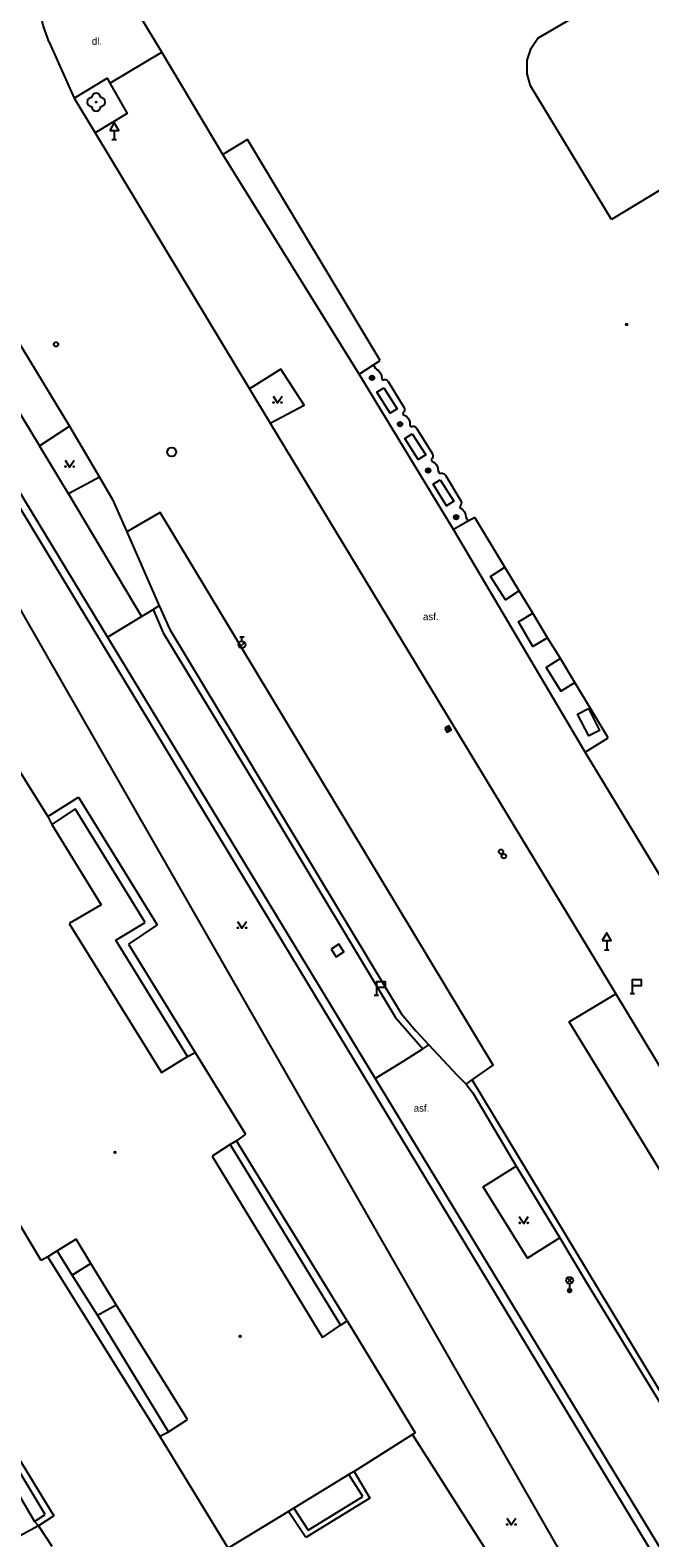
# Model space of a CAD drawing. Extents: x -599770 to -598493, y -1162076 to -1159209.
# Drawn here: x -598748.3 to -598714, y -1159688.6 to -1159605.2 of the extents above; entities that cross this region are included whole.
import ezdxf

# ---------------------------------------------------------------- set-up
doc = ezdxf.new("R2010")
doc.units = 0
doc.layers.add('Podklad', color=7, linetype='Continuous')

msp = doc.modelspace()

# ---------------------------------------------------------------- linework, layer by layer
at = {"layer": 'Podklad'}
for p, q in [((-598743.745, -1159611.27), (-598743.495, -1159611.27)), ((-598743.62, -1159610.761), (-598743.62, -1159611.27)), ((-598736.675, -1159638.782), (-598736.425, -1159638.782)), ((-598736.55, -1159639.032), (-598736.55, -1159638.782)), ((-598736.679, -1159639.356), (-598736.414, -1159639.091)), ((-598725.203, -1159643.772), (-598725.077, -1159643.988)), ((-598716.36, -1159655.591), (-598716.36, -1159656.1)), ((-598716.485, -1159656.1), (-598716.235, -1159656.1)), ((-598729.11, -1159658.17), (-598729.11, -1159658.62)), ((-598714.94, -1159658.07), (-598714.94, -1159658.52)), ((-598729.235, -1159658.62), (-598728.985, -1159658.62)), ((-598715.065, -1159658.52), (-598714.815, -1159658.52)), ((-598718.542, -1159674.53), (-598718.277, -1159674.265)), ((-598718.542, -1159674.265), (-598718.277, -1159674.53)), ((-598718.41, -1159674.585), (-598718.41, -1159674.96))]:
    msp.add_line(p, q, dxfattribs=at)
for points in [[(-598802.27, -1159537.96), (-598783.97, -1159568.319), (-598780.735, -1159573.678), (-598752.55, -1159620.31), (-598747.76, -1159628.21)], [(-598747.23, -1159605.88), (-598747.56, -1159604.95), (-598747.77, -1159603.98), (-598747.85, -1159603), (-598747.79, -1159602.01)], [(-598720.17, -1159605.65), (-598714.54, -1159602.35)], [(-598740.99, -1159606.43), (-598742.25, -1159604.32)], [(-598747.23, -1159605.88), (-598745.84, -1159608.97)], [(-598743.87, -1159608.14), (-598740.99, -1159606.43)], [(-598737.61, -1159612.1), (-598740.99, -1159606.43)], [(-598720.76, -1159606.88), (-598720.54, -1159606.2)], [(-598720.54, -1159606.2), (-598720.17, -1159605.65)], [(-598720.76, -1159607.63), (-598720.76, -1159606.88)], [(-598745.84, -1159608.97), (-598744.02, -1159607.87), (-598743.87, -1159608.14)], [(-598720.57, -1159608.3), (-598720.76, -1159607.63)], [(-598745.84, -1159608.97), (-598744.68, -1159610.9)], [(-598743.87, -1159608.14), (-598742.9, -1159609.83), (-598744.68, -1159610.9)], [(-598716.09, -1159615.68), (-598720.57, -1159608.3)], [(-598744.68, -1159610.9), (-598736.13, -1159625.05)], [(-598736.25, -1159611.27), (-598737.61, -1159612.1)], [(-598728.9, -1159623.5), (-598736.25, -1159611.27)], [(-598730.06, -1159624.25), (-598737.61, -1159612.1)], [(-598713.29, -1159613.99), (-598716.09, -1159615.68)], [(-598750.85, -1159619.31), (-598746.09, -1159627.12)], [(-598753.56, -1159623.89), (-598708.01, -1159699.1)], [(-598753.2, -1159623.64), (-598743.99, -1159638.81), (-598729.17, -1159663.23), (-598707.37, -1159699.16)], [(-598734.98, -1159626.96), (-598733.11, -1159625.96), (-598734.39, -1159623.98), (-598736.13, -1159625.05)], [(-598730.06, -1159624.25), (-598729.27, -1159623.74)], [(-598729.27, -1159623.74), (-598728.9, -1159623.5)], [(-598729.14, -1159623.95), (-598729.27, -1159623.74)], [(-598729.14, -1159623.95), (-598729, -1159624.04)], [(-598724.84, -1159632.85), (-598730.06, -1159624.25)], [(-598729, -1159624.04), (-598728.89, -1159624.17)], [(-598728.89, -1159624.17), (-598728.82, -1159624.33)], [(-598728.82, -1159624.33), (-598728.81, -1159624.5)], [(-598728.81, -1159624.5), (-598728.76, -1159624.58)], [(-598728.76, -1159624.58), (-598728.68, -1159624.55)], [(-598728.68, -1159624.55), (-598728.59, -1159624.55)], [(-598728.59, -1159624.55), (-598728.51, -1159624.59)], [(-598728.51, -1159624.59), (-598728.45, -1159624.66)], [(-598728.45, -1159624.66), (-598727.58, -1159626.08)], [(-598711.99, -1159701.5), (-598755.73, -1159625.22)], [(-598736.13, -1159625.05), (-598734.98, -1159626.96)], [(-598734.83, -1159625.465), (-598734.58, -1159625.84), (-598734.33, -1159625.465)], [(-598728.7, -1159625), (-598727.96, -1159626.16), (-598728.35, -1159626.41), (-598729.09, -1159625.25), (-598728.7, -1159625)], [(-598727.59, -1159626.34), (-598727.66, -1159626.4)], [(-598727.66, -1159626.4), (-598727.61, -1159626.49)], [(-598727.61, -1159626.49), (-598727.45, -1159626.58)], [(-598727.56, -1159626.26), (-598727.59, -1159626.34)], [(-598727.58, -1159626.08), (-598727.55, -1159626.17)], [(-598727.55, -1159626.17), (-598727.56, -1159626.26)], [(-598744.44, -1159629.94), (-598746.16, -1159630.87), (-598747.76, -1159628.21), (-598746.09, -1159627.12)], [(-598746.09, -1159627.12), (-598744.44, -1159629.94)], [(-598734.98, -1159626.96), (-598724.87, -1159643.65)], [(-598727.45, -1159626.58), (-598727.33, -1159626.72)], [(-598727.33, -1159626.72), (-598727.26, -1159626.89)], [(-598727.26, -1159626.89), (-598727.25, -1159627.07)], [(-598727.25, -1159627.07), (-598727.19, -1159627.16)], [(-598727.19, -1159627.16), (-598727.11, -1159627.13)], [(-598727.11, -1159627.13), (-598727.02, -1159627.13)], [(-598727.02, -1159627.13), (-598726.94, -1159627.17)], [(-598726.94, -1159627.17), (-598726.88, -1159627.24)], [(-598726.88, -1159627.24), (-598726.01, -1159628.66)], [(-598727.12, -1159627.55), (-598726.38, -1159628.71), (-598726.79, -1159628.97), (-598727.53, -1159627.81), (-598727.12, -1159627.55)], [(-598726.02, -1159628.92), (-598726.08, -1159628.98)], [(-598726.08, -1159628.98), (-598726.03, -1159629.07)], [(-598725.98, -1159628.83), (-598726.02, -1159628.92)], [(-598726.01, -1159628.66), (-598725.98, -1159628.74)], [(-598725.98, -1159628.74), (-598725.98, -1159628.83)], [(-598746.34, -1159629.015), (-598746.09, -1159629.39), (-598745.84, -1159629.015)], [(-598726.03, -1159629.07), (-598725.88, -1159629.16)], [(-598725.88, -1159629.16), (-598725.77, -1159629.29)], [(-598725.77, -1159629.29), (-598725.7, -1159629.45)], [(-598725.7, -1159629.45), (-598725.69, -1159629.62)], [(-598725.69, -1159629.62), (-598725.61, -1159629.75)], [(-598725.61, -1159629.75), (-598725.52, -1159629.72)], [(-598725.52, -1159629.72), (-598725.44, -1159629.72)], [(-598725.44, -1159629.72), (-598725.35, -1159629.76)], [(-598725.35, -1159629.76), (-598725.29, -1159629.83)], [(-598725.29, -1159629.83), (-598724.43, -1159631.26)], [(-598744.44, -1159629.94), (-598743.72, -1159631.18)], [(-598725.57, -1159630.09), (-598724.82, -1159631.28), (-598725.22, -1159631.53), (-598725.97, -1159630.34), (-598725.57, -1159630.09)], [(-598746.16, -1159630.87), (-598742.116, -1159637.666)], [(-598743.72, -1159631.18), (-598742.92, -1159632.98)], [(-598724.41, -1159631.43), (-598724.44, -1159631.51)], [(-598724.43, -1159631.26), (-598724.4, -1159631.34)], [(-598724.4, -1159631.34), (-598724.41, -1159631.43)], [(-598723.8, -1159663.3), (-598722.64, -1159662.48), (-598741.07, -1159631.91), (-598742.92, -1159632.98)], [(-598724.44, -1159631.51), (-598724.51, -1159631.57)], [(-598724.51, -1159631.57), (-598724.45, -1159631.67)], [(-598724.45, -1159631.67), (-598724.32, -1159631.76)], [(-598724.32, -1159631.76), (-598724.23, -1159631.87)], [(-598724.23, -1159631.87), (-598724.17, -1159632.02)], [(-598724.17, -1159632.02), (-598724.15, -1159632.17)], [(-598724.15, -1159632.17), (-598724.02, -1159632.38)], [(-598723.66, -1159632.18), (-598724.02, -1159632.38)], [(-598722, -1159634.92), (-598723.66, -1159632.18)], [(-598742.92, -1159632.98), (-598741.13, -1159637.06), (-598740.55, -1159638.38)], [(-598724.02, -1159632.38), (-598724.84, -1159632.85)], [(-598717.55, -1159645.16), (-598724.84, -1159632.85)], [(-598721.2, -1159636.24), (-598721.97, -1159636.73), (-598722.8, -1159635.44), (-598722, -1159634.92)], [(-598721.2, -1159636.24), (-598722, -1159634.92)], [(-598720.45, -1159637.48), (-598721.2, -1159636.24)], [(-598743.99, -1159638.81), (-598742.116, -1159637.666), (-598741.472, -1159637.273)], [(-598741.13, -1159637.06), (-598741.472, -1159637.273)], [(-598741.472, -1159637.273), (-598740.906, -1159638.565), (-598734.902, -1159648.457), (-598728.057, -1159659.852), (-598726.544, -1159661.585)], [(-598719.63, -1159638.83), (-598720.44, -1159639.31), (-598721.24, -1159637.95), (-598720.45, -1159637.48)], [(-598719.63, -1159638.83), (-598720.45, -1159637.48)], [(-598740.55, -1159638.38), (-598727.73, -1159659.62)], [(-598718.92, -1159639.99), (-598719.63, -1159638.83)], [(-598718.92, -1159639.99), (-598719.71, -1159640.48), (-598718.9, -1159641.79), (-598718.13, -1159641.31)], [(-598718.13, -1159641.31), (-598718.92, -1159639.99)], [(-598716.27, -1159644.38), (-598718.13, -1159641.31)], [(-598717.37, -1159642.75), (-598716.75, -1159643.96), (-598717.35, -1159644.27), (-598717.97, -1159643.06), (-598717.37, -1159642.75)], [(-598724.87, -1159643.65), (-598715.86, -1159658.54)], [(-598717.55, -1159645.16), (-598716.27, -1159644.38)], [(-598749.72, -1159644.85), (-598747.29, -1159648.72)], [(-598712.29, -1159653.84), (-598717.55, -1159645.16)], [(-598747.29, -1159648.72), (-598745.59, -1159647.65)], [(-598745.59, -1159647.65), (-598741.24, -1159654.72)], [(-598747.29, -1159648.72), (-598747.08, -1159649.17)], [(-598745.78, -1159648.31), (-598747.08, -1159649.17)], [(-598741.9, -1159654.6), (-598745.78, -1159648.31)], [(-598747.08, -1159649.17), (-598744.35, -1159653.62)], [(-598744.35, -1159653.62), (-598746.11, -1159654.65)], [(-598746.11, -1159654.65), (-598741, -1159662.9)], [(-598743.53, -1159655.57), (-598741.9, -1159654.6)], [(-598741.24, -1159654.72), (-598742.83, -1159655.79)], [(-598736.8, -1159654.535), (-598736.55, -1159654.91), (-598736.3, -1159654.535)], [(-598739.57, -1159662.01), (-598743.53, -1159655.57)], [(-598742.83, -1159655.79), (-598739.14, -1159661.78)], [(-598703.26, -1159679.37), (-598705.78, -1159680.77), (-598718.43, -1159660.09), (-598715.86, -1159658.54)], [(-598715.86, -1159658.54), (-598703.26, -1159679.37)], [(-598727.73, -1159659.62), (-598726.93, -1159660.58), (-598726.2, -1159661.37), (-598724.66, -1159663.03), (-598724.14, -1159663.54)], [(-598726.544, -1159661.585), (-598726.2, -1159661.37)], [(-598741, -1159662.9), (-598739.57, -1159662.01)], [(-598739.57, -1159662.01), (-598739.14, -1159661.78)], [(-598739.14, -1159661.78), (-598736.35, -1159666.3)], [(-598729.17, -1159663.23), (-598727.653, -1159662.279), (-598726.544, -1159661.585)], [(-598724.14, -1159663.54), (-598723.8, -1159663.3)], [(-598724.14, -1159663.54), (-598723.77, -1159664.01), (-598723.47, -1159664.52), (-598721.37, -1159668.08)], [(-598695.66, -1159709.92), (-598723.8, -1159663.3)], [(-598736.35, -1159666.3), (-598736.86, -1159666.68)], [(-598737.21, -1159666.87), (-598738.2, -1159667.53)], [(-598736.86, -1159666.68), (-598737.21, -1159666.87)], [(-598737.21, -1159666.87), (-598731.1, -1159676.87)], [(-598730.72, -1159676.63), (-598736.86, -1159666.68)], [(-598738.2, -1159667.53), (-598732.09, -1159677.55)], [(-598718.96, -1159672.05), (-598720.75, -1159673.17), (-598723.19, -1159669.22), (-598721.37, -1159668.08)], [(-598721.37, -1159668.08), (-598718.96, -1159672.05)], [(-598747.67, -1159673.3), (-598750.44, -1159668.69)], [(-598721.2, -1159670.865), (-598720.95, -1159671.24), (-598720.7, -1159670.865)], [(-598745.73, -1159672.12), (-598746.78, -1159672.76)], [(-598744.91, -1159673.47), (-598745.73, -1159672.12)], [(-598718.96, -1159672.05), (-598717.47, -1159674.52), (-598710.32, -1159686.22)], [(-598747.29, -1159673.1), (-598747.67, -1159673.3)], [(-598746.78, -1159672.76), (-598747.29, -1159673.1)], [(-598741.1, -1159683.01), (-598747.29, -1159673.1)], [(-598745.95, -1159674.1), (-598746.78, -1159672.76)], [(-598744.91, -1159673.47), (-598745.95, -1159674.1)], [(-598743.52, -1159675.75), (-598744.91, -1159673.47)], [(-598744.54, -1159676.33), (-598745.95, -1159674.1)], [(-598744.54, -1159676.33), (-598743.52, -1159675.75)], [(-598740.62, -1159682.77), (-598744.54, -1159676.33)], [(-598739.56, -1159682.09), (-598743.52, -1159675.75)], [(-598732.09, -1159677.55), (-598731.1, -1159676.87)], [(-598731.1, -1159676.87), (-598730.72, -1159676.63)], [(-598730.72, -1159676.63), (-598726.96, -1159682.84)], [(-598747.45, -1159687.36), (-598751.07, -1159681.32)], [(-598751.02, -1159680.8), (-598746.97, -1159687.42)], [(-598751.62, -1159681.66), (-598748.04, -1159687.74)], [(-598740.62, -1159682.77), (-598739.56, -1159682.09)], [(-598741.1, -1159683.01), (-598740.62, -1159682.77)], [(-598737.31, -1159689.22), (-598741.1, -1159683.01)], [(-598727.11, -1159682.92), (-598730.34, -1159684.98)], [(-598726.96, -1159682.84), (-598727.11, -1159682.92)], [(-598722.61, -1159690), (-598727.11, -1159682.92)], [(-598730.64, -1159685.14), (-598733.68, -1159687.01)], [(-598730.34, -1159684.98), (-598730.64, -1159685.14)], [(-598729.86, -1159686.36), (-598730.64, -1159685.14)], [(-598730.34, -1159684.98), (-598729.47, -1159686.44)], [(-598729.47, -1159686.44), (-598733.02, -1159688.63)], [(-598732.89, -1159688.22), (-598729.86, -1159686.36)], [(-598748.04, -1159687.74), (-598747.45, -1159687.36)], [(-598733.98, -1159687.19), (-598737.31, -1159689.22)], [(-598733.68, -1159687.01), (-598733.98, -1159687.19)], [(-598733.02, -1159688.63), (-598733.98, -1159687.19)], [(-598733.68, -1159687.01), (-598732.89, -1159688.22)], [(-598747.81, -1159687.98), (-598749.06, -1159688.66)], [(-598748.04, -1159687.74), (-598747.81, -1159687.98)], [(-598746.97, -1159687.42), (-598747.81, -1159687.98)], [(-598747.81, -1159687.98), (-598747.08, -1159689.11)], [(-598721.89, -1159687.555), (-598721.64, -1159687.93), (-598721.39, -1159687.555)]]:
    msp.add_lwpolyline(points, dxfattribs=at)
for points in [[(-598743.87, -1159610.761), (-598743.37, -1159610.761), (-598743.62, -1159610.328)], [(-598725.311, -1159643.836), (-598725.184, -1159644.051), (-598724.969, -1159643.924), (-598725.096, -1159643.709)], [(-598716.61, -1159655.591), (-598716.11, -1159655.591), (-598716.36, -1159655.158)], [(-598731.604, -1159656.06), (-598731.34, -1159656.484), (-598730.916, -1159656.22), (-598731.18, -1159655.796)], [(-598729.11, -1159658.17), (-598728.61, -1159658.17), (-598728.61, -1159657.87), (-598729.11, -1159657.87)], [(-598714.94, -1159658.07), (-598714.44, -1159658.07), (-598714.44, -1159657.77), (-598714.94, -1159657.77)]]:
    msp.add_lwpolyline(points, close=True, dxfattribs=at)
for centre, radius in [((-598744.62, -1159609.19), 0.025), ((-598715.25, -1159621.5), 0.045), ((-598715.25, -1159621.5), 0.0199), ((-598746.84, -1159622.6), 0.125), ((-598729.35, -1159624.45), 0.125), ((-598729.35, -1159624.45), 0.1), ((-598729.35, -1159624.45), 0.075), ((-598729.35, -1159624.45), 0.05), ((-598729.35, -1159624.45), 0.025), ((-598734.805, -1159625.815), 0.025), ((-598734.355, -1159625.815), 0.025), ((-598727.8, -1159627.01), 0.125), ((-598727.8, -1159627.01), 0.1), ((-598727.8, -1159627.01), 0.075), ((-598727.8, -1159627.01), 0.05), ((-598727.8, -1159627.01), 0.025), ((-598740.44, -1159628.56), 0.25), ((-598746.315, -1159629.365), 0.025), ((-598745.865, -1159629.365), 0.025), ((-598726.24, -1159629.58), 0.125), ((-598726.24, -1159629.58), 0.1), ((-598726.24, -1159629.58), 0.075), ((-598726.24, -1159629.58), 0.05), ((-598726.24, -1159629.58), 0.025), ((-598724.69, -1159632.16), 0.125), ((-598724.69, -1159632.16), 0.1), ((-598724.69, -1159632.16), 0.075), ((-598724.69, -1159632.16), 0.05), ((-598724.69, -1159632.16), 0.025), ((-598736.55, -1159639.22), 0.188), ((-598722.21, -1159650.67), 0.125), ((-598722.05, -1159650.92), 0.125), ((-598736.775, -1159654.885), 0.025), ((-598736.325, -1159654.885), 0.025), ((-598743.58, -1159667.31), 0.045), ((-598743.58, -1159667.31), 0.0199), ((-598721.175, -1159671.215), 0.025), ((-598720.725, -1159671.215), 0.025), ((-598718.41, -1159674.398), 0.188), ((-598718.41, -1159674.96), 0.1), ((-598718.41, -1159674.96), 0.0723), ((-598718.41, -1159674.96), 0.0438), ((-598736.65, -1159677.49), 0.045), ((-598736.65, -1159677.49), 0.0199), ((-598721.865, -1159687.905), 0.025), ((-598721.415, -1159687.905), 0.025)]:
    msp.add_circle(centre, radius, dxfattribs=at)
for centre, start, end in [((-598744.87, -1159609.19), 90, 270), ((-598744.62, -1159608.94), 0, 180), ((-598744.37, -1159609.19), 270, 90), ((-598744.62, -1159609.44), 180, 0)]:
    msp.add_arc(centre, 0.25, start, end, dxfattribs=at)

# ---------------------------------------------------------------- texts
for s, p in [('dl.', (-598744.86, -1159606.02)), ('asf.', (-598726.53, -1159637.86)), ('asf.', (-598727.04, -1159665.06))]:
    msp.add_text(s, height=0.4, dxfattribs=at).set_placement(p)

doc.saveas('drawing.dxf')
